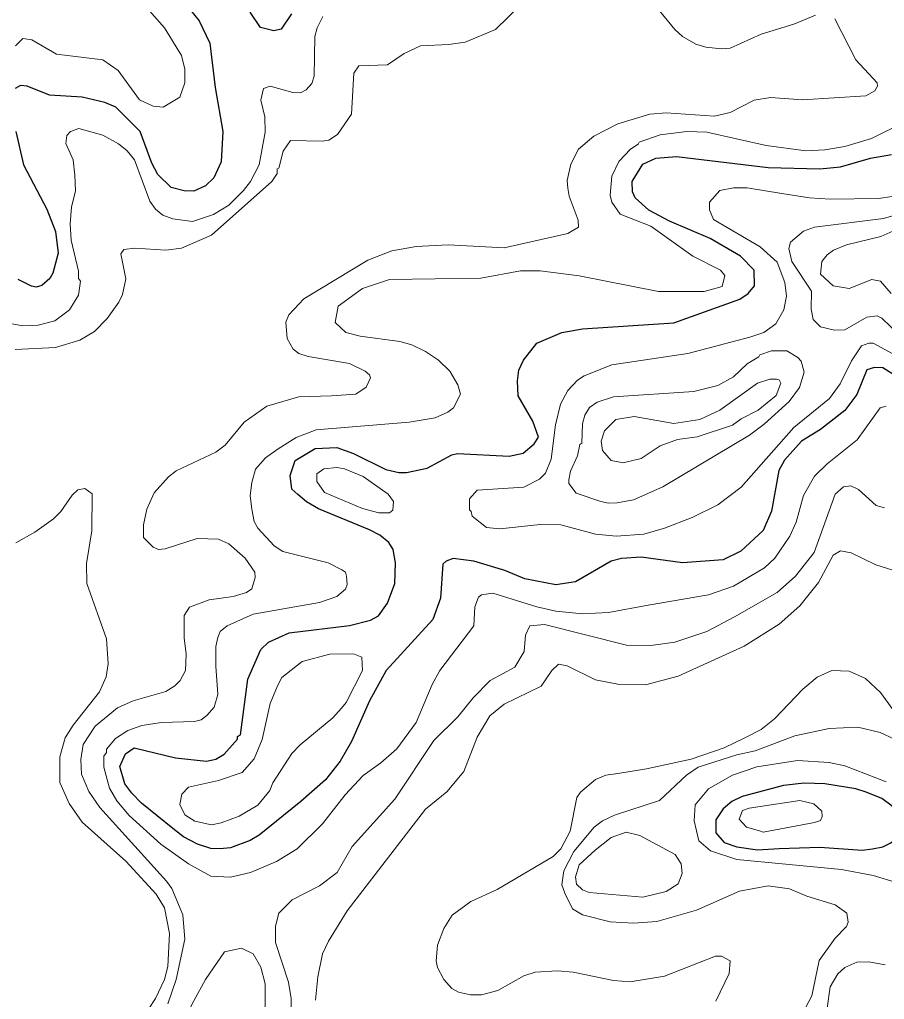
# Model space of a CAD drawing. Extents: x 423 to 448.8, y 7456.3 to 7484.
# Drawn here: x 440.312 to 441.863, y 7473.146 to 7474.902 of the extents above; entities that cross this region are included whole.
import ezdxf

# ---------------------------------------------------------------- set-up
doc = ezdxf.new("R2010")
doc.units = 0
doc.header["$LTSCALE"] = 0.032
doc.layers.add('1', color=7, linetype='Continuous', lineweight=25)
doc.layers.add('2', color=7, linetype='Continuous', lineweight=13)

msp = doc.modelspace()

# ---------------------------------------------------------------- linework, layer by layer
at = {"layer": '1'}
for points in [[(440.6187, 7474.9194), (440.6341, 7474.9001), (440.6535, 7474.8598), (440.6628, 7474.7809), (440.6767, 7474.702), (440.6736, 7474.6471), (440.6605, 7474.6185), (440.6458, 7474.6046), (440.6249, 7474.5945), (440.6071, 7474.5953), (440.5839, 7474.6015), (440.5599, 7474.6247), (440.5491, 7474.6448), (440.5282, 7474.702), (440.4849, 7474.7453), (440.4648, 7474.7538), (440.4246, 7474.7631), (440.3658, 7474.767), (440.3256, 7474.7832), (440.3139, 7474.784), (440.3039, 7474.7786)], [(440.7997, 7474.9124), (440.7811, 7474.8853), (440.768, 7474.8822), (440.744, 7474.8884), (440.7254, 7474.9155)], [(440.3054, 7474.702), (440.3194, 7474.6417), (440.3611, 7474.5628), (440.3766, 7474.5226), (440.3812, 7474.4839), (440.3719, 7474.4476), (440.3665, 7474.4383), (440.3519, 7474.4259), (440.3418, 7474.4228), (440.3333, 7474.4244), (440.3093, 7474.4367)], [(441.6188, 7474.4112), (441.6303, 7474.4251), (441.6296, 7474.453), (441.6049, 7474.4785), (441.5507, 7474.5102), (441.478, 7474.5412), (441.4409, 7474.5605), (441.4161, 7474.5829), (441.4115, 7474.5938), (441.4107, 7474.6123), (441.43, 7474.6433), (441.4533, 7474.6541), (441.4904, 7474.6572), (441.6544, 7474.6371), (441.7472, 7474.6347), (441.7843, 7474.6386), (441.8384, 7474.6541), (441.8756, 7474.6603)], [(441.9413, 7474.2271), (441.8601, 7474.2782), (441.8454, 7474.2789), (441.8314, 7474.2743), (441.8137, 7474.2302), (441.792, 7474.2016), (441.7487, 7474.1675), (441.7147, 7474.1467), (441.6837, 7474.1127), (441.6737, 7474.0941), (441.6605, 7474.0214), (441.6458, 7473.9866), (441.6056, 7473.9495), (441.5739, 7473.934), (441.5012, 7473.9285), (441.427, 7473.9386), (441.3914, 7473.9363), (441.3728, 7473.9317), (441.3094, 7473.8945), (441.2738, 7473.8891), (441.2181, 7473.9), (441.1826, 7473.9147), (441.1269, 7473.9317), (441.0897, 7473.9363), (441.0773, 7473.9316), (441.0712, 7473.9262), (441.0673, 7473.8652), (441.0534, 7473.8272), (440.9698, 7473.7352), (440.9397, 7473.6811), (440.9072, 7473.6084), (440.8871, 7473.5728), (440.8608, 7473.5395), (440.8167, 7473.5008), (440.7417, 7473.4405), (440.7254, 7473.4305), (440.6906, 7473.4173), (440.6721, 7473.4157), (440.6551, 7473.4165), (440.631, 7473.4243), (440.6063, 7473.4374), (440.5869, 7473.4521), (440.5305, 7473.4977), (440.5135, 7473.5155), (440.5011, 7473.5326), (440.4918, 7473.5635), (440.5019, 7473.5859), (440.5174, 7473.5967), (440.5916, 7473.579), (440.6473, 7473.5728), (440.6643, 7473.5766), (440.679, 7473.5852), (440.703, 7473.6122), (440.703, 7473.6169), (440.7084, 7473.62), (440.7216, 7473.7198), (440.7447, 7473.7731), (440.7587, 7473.7862), (440.7958, 7473.8032), (440.9041, 7473.8164), (440.9412, 7473.8257), (440.9559, 7473.8334), (440.9722, 7473.8559), (440.9853, 7473.8915), (440.9861, 7473.9286), (440.9822, 7473.9525), (440.9745, 7473.9649), (440.9582, 7473.9781), (440.9397, 7473.9874), (440.8484, 7474.0252), (440.8268, 7474.0376), (440.8113, 7474.0508), (440.8005, 7474.0608), (440.7974, 7474.0848), (440.8066, 7474.1119), (440.8422, 7474.1335), (440.8809, 7474.1351), (440.911, 7474.1243), (440.9691, 7474.0956), (440.9922, 7474.0902), (441.0062, 7474.0902), (441.0433, 7474.0979), (441.0874, 7474.1219), (441.0975, 7474.1243), (441.1903, 7474.1196), (441.215, 7474.125), (441.2351, 7474.142), (441.2429, 7474.1536), (441.2328, 7474.1822), (441.2065, 7474.2279), (441.2049, 7474.255), (441.2073, 7474.2736), (441.2158, 7474.2921), (441.2397, 7474.3223), (441.2846, 7474.3416), (441.3218, 7474.3478), (441.4857, 7474.3586), (441.6041, 7474.4012), (441.6188, 7474.4112)]]:
    msp.add_lwpolyline(points, dxfattribs=at)
msp.add_lwpolyline([(441.6744, 7473.4161), (441.7472, 7473.4189), (441.823, 7473.4135), (441.8415, 7473.4158), (441.8601, 7473.4196), (441.8748, 7473.4266), (441.8941, 7473.4428), (441.8972, 7473.4568), (441.891, 7473.4753), (441.8771, 7473.4923), (441.8585, 7473.5063), (441.8307, 7473.5171), (441.8121, 7473.5233), (441.7565, 7473.5326), (441.7193, 7473.5333), (441.6822, 7473.5295), (441.608, 7473.5094), (441.5894, 7473.5008), (441.5739, 7473.4877), (441.5607, 7473.4676), (441.5607, 7473.4444), (441.5755, 7473.4273), (441.5987, 7473.4196), (441.6358, 7473.4142)], close=True, dxfattribs=at)
at = {"layer": '2'}
for points in [[(441.4385, 7474.9449), (441.4873, 7474.8846), (441.5012, 7474.8722), (441.5252, 7474.8583), (441.543, 7474.8528), (441.5708, 7474.8498), (441.5863, 7474.8513), (441.642, 7474.876), (441.7008, 7474.8939), (441.7394, 7474.9101)], [(441.8755, 7474.4112), (441.8562, 7474.4336), (441.8407, 7474.4367), (441.7998, 7474.4205), (441.7711, 7474.4251), (441.7487, 7474.446), (441.751, 7474.4685), (441.7603, 7474.4808), (441.7719, 7474.4893), (441.7951, 7474.4986), (441.857, 7474.5133), (441.905, 7474.5349), (441.9305, 7474.5489), (441.9523, 7474.5678), (442.1749, 7474.7113), (442.2422, 7474.7454), (442.277, 7474.7686), (442.3442, 7474.8049), (442.4641, 7474.8644), (442.6057, 7474.9596)], [(440.5274, 7474.9387), (440.5723, 7474.8877), (440.6025, 7474.8382), (440.6086, 7474.8134), (440.6086, 7474.7887), (440.5994, 7474.7631), (440.5699, 7474.7454), (440.5514, 7474.7469), (440.5274, 7474.7585), (440.4887, 7474.8111), (440.4616, 7474.8304), (440.3782, 7474.8405), (440.334, 7474.866)], [(440.5026, 7474.4375), (440.4934, 7474.4824), (440.4988, 7474.4901), (440.5189, 7474.4924), (440.5746, 7474.4893), (440.6025, 7474.4924), (440.6566, 7474.5156), (440.7648, 7474.6123), (440.7742, 7474.6262), (440.7742, 7474.6347), (440.7773, 7474.6363), (440.785, 7474.6664), (440.7981, 7474.6858), (440.8546, 7474.6842), (440.8669, 7474.6865), (440.8824, 7474.6966), (440.9072, 7474.733), (440.9118, 7474.8064), (440.9203, 7474.8196), (440.9721, 7474.8212), (441.0016, 7474.8413), (441.0309, 7474.8552), (441.082, 7474.8575), (441.1114, 7474.8621), (441.1655, 7474.8845), (441.2119, 7474.9294)], [(440.8561, 7474.9078), (440.8461, 7474.8877), (440.8414, 7474.8722), (440.8407, 7474.801), (440.836, 7474.7879), (440.826, 7474.7763), (440.8159, 7474.7709), (440.802, 7474.7717), (440.7618, 7474.7832), (440.7494, 7474.7786), (440.7448, 7474.7577), (440.7517, 7474.7283), (440.7525, 7474.7005), (440.7417, 7474.6417), (440.7262, 7474.6123), (440.7138, 7474.5961), (440.6875, 7474.5698), (440.6597, 7474.5527), (440.6225, 7474.5404), (440.587, 7474.545), (440.5692, 7474.552), (440.556, 7474.5628), (440.546, 7474.5767), (440.5181, 7474.651), (440.505, 7474.6672), (440.4895, 7474.6796), (440.4617, 7474.6951), (440.4184, 7474.7074), (440.4036, 7474.702), (440.3967, 7474.6943), (440.3952, 7474.6804), (440.4083, 7474.651), (440.4114, 7474.6232), (440.4122, 7474.5953), (440.4052, 7474.5659), (440.4029, 7474.5365), (440.4044, 7474.5071), (440.4176, 7474.4514), (440.4176, 7474.4383), (440.4215, 7474.4336), (440.4176, 7474.4081), (440.4014, 7474.3818), (440.3751, 7474.3625), (440.3457, 7474.3547), (440.3178, 7474.3532), (440.2884, 7474.3586)], [(441.7742, 7474.9039), (441.8121, 7474.8304), (441.85, 7474.7887), (441.8508, 7474.7832), (441.8462, 7474.7748), (441.8299, 7474.7655), (441.7162, 7474.7585), (441.659, 7474.7624), (441.6296, 7474.7577), (441.5863, 7474.736), (441.5585, 7474.7291), (441.4718, 7474.7353), (441.4424, 7474.733), (441.3852, 7474.7152), (441.3419, 7474.6935), (441.3148, 7474.6703), (441.3009, 7474.6433), (441.2939, 7474.6139), (441.2954, 7474.6), (441.2978, 7474.586), (441.314, 7474.5427), (441.3148, 7474.5303), (441.2955, 7474.5187), (441.181, 7474.4932), (441.0805, 7474.4986), (441.0232, 7474.4955), (440.9799, 7474.4878), (440.9366, 7474.4708), (440.8221, 7474.4019), (440.795, 7474.3733), (440.7896, 7474.3602), (440.7919, 7474.3308), (440.8027, 7474.3114), (440.8128, 7474.3037), (440.8299, 7474.2983), (440.9041, 7474.2859), (440.932, 7474.272), (440.9396, 7474.2658), (440.9412, 7474.2604), (440.9335, 7474.2434), (440.9149, 7474.231), (440.8716, 7474.2279), (440.8128, 7474.2263), (440.7556, 7474.2093), (440.7146, 7474.1807), (440.6806, 7474.1397), (440.6643, 7474.1266), (440.5932, 7474.0933), (440.5793, 7474.0825), (440.5537, 7474.0539), (440.5406, 7474.0245), (440.5344, 7473.9967), (440.5344, 7473.9742), (440.5514, 7473.9564), (440.5614, 7473.9525), (440.5731, 7473.9533), (440.6303, 7473.9719)], [(440.334, 7474.866), (440.3178, 7474.8683), (440.3046, 7474.8552)], [(440.5653, 7473.4243), (440.5089, 7473.4753), (440.4864, 7473.5016), (440.4733, 7473.5248), (440.4632, 7473.562), (440.4632, 7473.5821), (440.4678, 7473.5883), (440.4678, 7473.5944), (440.4841, 7473.6138), (440.5065, 7473.6277), (440.5313, 7473.637), (440.5669, 7473.6424), (440.6257, 7473.6439), (440.638, 7473.647), (440.6481, 7473.6548), (440.6612, 7473.6695), (440.6674, 7473.6927), (440.6643, 7473.743), (440.6643, 7473.7785), (440.6674, 7473.7948), (440.6721, 7473.8056), (440.6844, 7473.8156), (440.7309, 7473.8365), (440.85, 7473.8574), (440.8809, 7473.8682), (440.8964, 7473.8814), (440.8995, 7473.8899), (440.8987, 7473.9046), (440.8964, 7473.9115), (440.8902, 7473.9162), (440.8654, 7473.9286), (440.7842, 7473.9487), (440.7687, 7473.9587), (440.7393, 7473.9905), (440.7331, 7474.0028), (440.7285, 7474.0245), (440.7254, 7474.0492), (440.7285, 7474.0725), (440.7354, 7474.0964), (440.7533, 7474.1165), (440.7757, 7474.1327), (440.8082, 7474.1529), (440.8438, 7474.1668), (441.0108, 7474.1807), (441.0573, 7474.1885), (441.0804, 7474.1985), (441.0905, 7474.2062), (441.1029, 7474.231), (441.0982, 7474.2473), (441.0835, 7474.272), (441.0634, 7474.2921), (441.0402, 7474.3076), (441.0155, 7474.3192), (440.9938, 7474.3253), (440.9227, 7474.3346), (440.8971, 7474.3416), (440.8778, 7474.3594), (440.8832, 7474.3888), (440.9273, 7474.4205), (440.9753, 7474.4367), (441.1392, 7474.4391), (441.2104, 7474.4522), (441.246, 7474.4522), (441.3156, 7474.4429), (441.4579, 7474.4151), (441.5399, 7474.4151), (441.5723, 7474.4236), (441.577, 7474.4437), (441.5693, 7474.453), (441.5197, 7474.4785), (441.444, 7474.5318), (441.389, 7474.5535), (441.3744, 7474.5752), (441.3713, 7474.5876), (441.3744, 7474.6216), (441.3867, 7474.6479), (441.4076, 7474.6703), (441.4215, 7474.6788), (441.4231, 7474.6827), (441.461, 7474.6959), (441.509, 7474.702), (441.5445, 7474.7005), (441.6513, 7474.6765), (441.7224, 7474.6672), (441.7565, 7474.6688), (441.792, 7474.6749), (441.84, 7474.6889), (441.9003, 7474.7191)], [(441.8849, 7474.2998), (441.8431, 7474.3223), (441.8354, 7474.3223), (441.8222, 7474.3176), (441.8044, 7474.2906), (441.7835, 7474.2495), (441.7649, 7474.2233), (441.7008, 7474.1714), (441.6064, 7474.0639), (441.5646, 7474.0322), (441.5182, 7474.0098), (441.4687, 7473.9904), (441.4316, 7473.9796), (441.3821, 7473.9765), (441.345, 7473.9796), (441.2831, 7473.9966), (441.246, 7473.9974), (441.1733, 7473.9897), (441.1493, 7473.992), (441.1237, 7474.0121), (441.1222, 7474.0206), (441.1191, 7474.0237), (441.1191, 7474.043), (441.133, 7474.0585), (441.2166, 7474.0639), (441.2444, 7474.0786), (441.2552, 7474.0895), (441.2653, 7474.1142), (441.273, 7474.1761), (441.2823, 7474.2132), (441.2955, 7474.2372), (441.3125, 7474.2557), (441.3249, 7474.2635), (441.3744, 7474.2836), (441.5105, 7474.3037), (441.6219, 7474.3331), (441.6466, 7474.3416), (441.6682, 7474.3571), (441.6829, 7474.3818), (441.6876, 7474.4066), (441.6845, 7474.4313), (441.6706, 7474.4677), (441.6404, 7474.4947), (441.5569, 7474.5442), (441.5492, 7474.5613), (441.5492, 7474.5752), (441.5677, 7474.5961), (441.5925, 7474.6007), (441.6172, 7474.6007), (441.6791, 7474.5907), (441.7286, 7474.5829), (441.7657, 7474.5806), (441.8524, 7474.5814), (441.8771, 7474.5852)], [(441.891, 7474.3362), (441.8586, 7474.3671), (441.85, 7474.371), (441.8315, 7474.3687), (441.792, 7474.3462), (441.7735, 7474.3454), (441.7487, 7474.3516), (441.7355, 7474.3648), (441.7317, 7474.3834), (441.7325, 7474.4158), (441.6969, 7474.4684), (441.6915, 7474.4917), (441.6946, 7474.5032), (441.7178, 7474.5233), (441.7379, 7474.5303), (441.8617, 7474.5458), (441.9235, 7474.5636)], [(440.3039, 7474.3107), (440.3766, 7474.3145), (440.4199, 7474.3277), (440.4462, 7474.3432), (440.4694, 7474.3664), (440.4903, 7474.3958), (440.4965, 7474.4097), (440.5026, 7474.4375)], [(441.8663, 7474.2093), (441.8554, 7474.2062), (441.8144, 7474.149), (441.7603, 7474.1057), (441.7379, 7474.084), (441.7178, 7474.0492), (441.7046, 7474.0013), (441.6938, 7473.9765), (441.6667, 7473.9371), (441.6482, 7473.9193), (441.5925, 7473.8868), (441.5476, 7473.8713), (441.4393, 7473.8528), (441.3682, 7473.8396), (441.3218, 7473.8373), (441.2738, 7473.842), (441.2398, 7473.8497), (441.1608, 7473.8744), (441.1407, 7473.8713), (441.1354, 7473.8667), (441.1284, 7473.8497), (441.1268, 7473.8157), (441.0657, 7473.7352), (441.0518, 7473.7105), (441.0232, 7473.6424), (440.9884, 7473.5952), (440.9598, 7473.5697), (440.9281, 7473.5472), (440.8963, 7473.5125), (440.8553, 7473.4606), (440.8097, 7473.4158), (440.7726, 7473.3933), (440.7262, 7473.3732), (440.6906, 7473.3647), (440.6551, 7473.367), (440.6148, 7473.3887), (440.5653, 7473.4243)], [(440.7989, 7473.1056), (440.7989, 7473.1474), (440.7942, 7473.1768), (440.7711, 7473.2479), (440.7711, 7473.2773), (440.7772, 7473.3005), (440.8012, 7473.3245), (440.85, 7473.3492), (440.8816, 7473.3732), (440.9087, 7473.4197), (440.9853, 7473.5047), (441.0549, 7473.6099), (441.0982, 7473.6524), (441.1253, 7473.6865), (441.1562, 7473.7174), (441.2003, 7473.7414), (441.2173, 7473.7693), (441.2197, 7473.7986), (441.2274, 7473.8157), (441.2537, 7473.8179), (441.4007, 7473.7808), (441.444, 7473.78), (441.4873, 7473.7862), (441.5445, 7473.8056), (441.594, 7473.8319), (441.6706, 7473.8752), (441.7039, 7473.9046), (441.7371, 7473.9472), (441.775, 7474.0515), (441.7897, 7474.0647), (441.8029, 7474.0663), (441.8168, 7474.06), (441.8485, 7474.0314), (441.8632, 7474.0268)], [(440.3054, 7473.9642), (440.3394, 7473.9835), (440.3727, 7474.0074), (440.3859, 7474.0206), (440.4067, 7474.05), (440.4168, 7474.0593), (440.4292, 7474.0616), (440.4423, 7474.0523), (440.4416, 7473.9858), (440.4323, 7473.927), (440.433, 7473.8915), (440.4679, 7473.7925), (440.471, 7473.7476), (440.4671, 7473.7244), (440.4555, 7473.6973), (440.4083, 7473.6377), (440.3936, 7473.6146), (440.3843, 7473.5805), (440.3843, 7473.5349), (440.4013, 7473.497), (440.4246, 7473.4637), (440.5027, 7473.3934), (440.5568, 7473.3346), (440.5723, 7473.3098), (440.5808, 7473.2642), (440.5777, 7473.2046), (440.5723, 7473.1814), (440.556, 7473.1474), (440.5181, 7473.0902)], [(440.6303, 7473.9719), (440.6689, 7473.9711), (440.6875, 7473.9626), (440.7169, 7473.9371), (440.7339, 7473.9115), (440.7347, 7473.9023), (440.7285, 7473.8821), (440.7192, 7473.8752), (440.6953, 7473.8683), (440.652, 7473.8621), (440.6171, 7473.8489), (440.6071, 7473.8342), (440.6071, 7473.794), (440.6109, 7473.7646), (440.6094, 7473.7352), (440.6001, 7473.7174), (440.5908, 7473.7081), (440.5746, 7473.6981), (440.5158, 7473.6811), (440.488, 7473.6687), (440.4477, 7473.6354), (440.4261, 7473.6029), (440.4222, 7473.5759), (440.423, 7473.5496), (440.4361, 7473.5187), (440.4562, 7473.49), (440.5754, 7473.3578), (440.5854, 7473.3446), (440.6047, 7473.2974), (440.6086, 7473.2541), (440.5932, 7473.1814), (440.5777, 7473.1381)], [(440.843, 7473.1443), (440.8469, 7473.1861), (440.8553, 7473.2278), (440.8662, 7473.2502), (440.8995, 7473.3044), (441.0402, 7473.4869), (441.0781, 7473.5179), (441.109, 7473.5542), (441.133, 7473.6161), (441.1555, 7473.654), (441.181, 7473.6749), (441.2475, 7473.7074), (441.2668, 7473.7352), (441.2785, 7473.7468), (441.2939, 7473.7437), (441.345, 7473.7189), (441.3852, 7473.7112), (441.4347, 7473.7097), (441.4935, 7473.7251), (441.6118, 7473.7793), (441.6745, 7473.8187), (441.7116, 7473.8512), (441.7448, 7473.893), (441.7711, 7473.9425), (441.7843, 7473.9502), (441.8036, 7473.9463), (441.8477, 7473.9247), (441.8972, 7473.9092)], [(441.8879, 7473.6524), (441.8562, 7473.6958), (441.8292, 7473.7213), (441.7998, 7473.7344), (441.7688, 7473.7352), (441.7425, 7473.7236), (441.717, 7473.7019), (441.6659, 7473.6486), (441.6419, 7473.63), (441.6126, 7473.6145), (441.5755, 7473.5967), (441.5167, 7473.5766), (441.4362, 7473.5589), (441.3852, 7473.5511), (441.3635, 7473.548), (441.345, 7473.5403), (441.3179, 7473.5171), (441.3117, 7473.5078), (441.2993, 7473.4475), (441.2831, 7473.4158), (441.2691, 7473.4018), (441.1686, 7473.3431), (441.1214, 7473.3214), (441.0882, 7473.2966), (441.0727, 7473.2727), (441.0619, 7473.2433), (441.0595, 7473.2147), (441.0619, 7473.2031), (441.0727, 7473.1814), (441.0874, 7473.1651), (441.099, 7473.159), (441.1207, 7473.1543), (441.1408, 7473.1543), (441.1701, 7473.1621), (441.2166, 7473.1884), (441.2367, 7473.1946), (441.2769, 7473.1969), (441.3048, 7473.1946), (441.3775, 7473.1799), (441.4069, 7473.1775), (441.4687, 7473.1876), (441.56, 7473.2232), (441.5708, 7473.2232), (441.5863, 7473.2147), (441.5847, 7473.1923), (441.5607, 7473.1428)], [(441.881, 7473.6122), (441.8555, 7473.6246), (441.8152, 7473.6339), (441.7642, 7473.6316), (441.7023, 7473.6184), (441.6312, 7473.5913), (441.5987, 7473.5844), (441.5291, 7473.562), (441.5082, 7473.548), (441.4595, 7473.5024), (441.379, 7473.4761), (441.3574, 7473.466), (441.3426, 7473.4544), (441.3063, 7473.4111), (441.2885, 7473.3763), (441.2846, 7473.3515)], [(441.8864, 7473.3547), (441.8431, 7473.3678), (441.7859, 7473.3786), (441.5987, 7473.3964), (441.5515, 7473.4119), (441.5306, 7473.4304), (441.5221, 7473.4661), (441.5236, 7473.4946), (441.5476, 7473.5233), (441.5909, 7473.548), (441.6343, 7473.5627), (441.707, 7473.5743), (441.7642, 7473.5704), (441.792, 7473.5643), (441.8663, 7473.5357)], [(441.2846, 7473.3515), (441.29, 7473.3361), (441.304, 7473.3082), (441.3218, 7473.2974), (441.3713, 7473.2851), (441.413, 7473.2827), (441.4548, 7473.2858), (441.526, 7473.3059), (441.6033, 7473.34), (441.6544, 7473.3493), (441.693, 7473.3438), (441.724, 7473.3307), (441.775, 7473.3152), (441.7959, 7473.3005), (441.7982, 7473.2843), (441.7951, 7473.2765), (441.775, 7473.2556), (441.7464, 7473.2155), (441.7332, 7473.152), (441.7224, 7473.1319)], [(441.7657, 7473.1682), (441.7796, 7473.1914), (441.792, 7473.203), (441.8137, 7473.2124), (441.8354, 7473.2131), (441.8647, 7473.2077)], [(441.7603, 7473.1304), (441.7657, 7473.1682)]]:
    msp.add_lwpolyline(points, dxfattribs=at)
for points in [[(441.4656, 7474.0647), (441.6211, 7474.1575), (441.6474, 7474.1768), (441.6922, 7474.2178), (441.7108, 7474.2426), (441.7193, 7474.2705), (441.7139, 7474.2898), (441.7077, 7474.2967), (441.6884, 7474.3083), (441.6606, 7474.3083), (441.6396, 7474.3014), (441.6381, 7474.2975), (441.6172, 7474.2851), (441.5925, 7474.2619), (441.5646, 7474.2464), (441.5213, 7474.2356), (441.3775, 7474.2263), (441.3481, 7474.2163), (441.3342, 7474.207), (441.3256, 7474.1931), (441.3218, 7474.1776), (441.3202, 7474.1428), (441.3171, 7474.1405), (441.3125, 7474.1204), (441.3001, 7474.0926), (441.297, 7474.0771), (441.297, 7474.0709), (441.3101, 7474.0531), (441.3543, 7474.0384), (441.3682, 7474.0353), (441.3837, 7474.0361), (441.413, 7474.0415)], [(441.5322, 7474.1853), (441.5677, 7474.2024), (441.6358, 7474.2503), (441.6575, 7474.258), (441.6698, 7474.258), (441.6745, 7474.2565), (441.6776, 7474.2503), (441.669, 7474.2286), (441.6366, 7474.2024), (441.6064, 7474.1869), (441.5909, 7474.1753), (441.5275, 7474.1544), (441.4919, 7474.1498), (441.461, 7474.1382), (441.427, 7474.1158), (441.3945, 7474.108), (441.3728, 7474.1119), (441.3573, 7474.1297), (441.355, 7474.1467), (441.3612, 7474.1653), (441.3813, 7474.1854), (441.4146, 7474.1908), (441.4857, 7474.1784)], [(440.9273, 7474.026), (440.9567, 7474.0183), (440.9753, 7474.0183), (440.9814, 7474.0229), (440.983, 7474.0384), (440.9729, 7474.0515), (440.9281, 7474.0832), (440.8948, 7474.0972), (440.8809, 7474.0995), (440.8577, 7474.0972), (440.8453, 7474.0879), (440.8453, 7474.074), (440.8592, 7474.0546)], [(440.8893, 7473.6679), (440.8979, 7473.6779), (440.9273, 7473.7352), (440.9257, 7473.7592), (440.911, 7473.7654), (440.8685, 7473.7646), (440.819, 7473.7514), (440.7826, 7473.7228), (440.7749, 7473.7081), (440.7618, 7473.6764), (440.7471, 7473.6115), (440.7331, 7473.5774), (440.7115, 7473.5527), (440.669, 7473.538), (440.6148, 7473.5264), (440.6032, 7473.514), (440.5994, 7473.4954), (440.6086, 7473.4768), (440.6264, 7473.4653), (440.6566, 7473.4591), (440.6736, 7473.4622), (440.7061, 7473.4745), (440.7393, 7473.4939), (440.761, 7473.5202), (440.7664, 7473.5341), (440.8004, 7473.5867), (440.8151, 7473.6022), (440.8739, 7473.6509)], [(441.6389, 7473.4482), (441.6458, 7473.4459), (441.7379, 7473.463), (441.7487, 7473.4668), (441.7518, 7473.4737), (441.751, 7473.4831), (441.7363, 7473.4962), (441.7116, 7473.5024), (441.6203, 7473.4885), (441.6087, 7473.4846), (441.6025, 7473.4691), (441.6157, 7473.4544)], [(441.5004, 7473.3717), (441.4989, 7473.3887), (441.488, 7473.4057), (441.4246, 7473.4398), (441.3999, 7473.4459), (441.3728, 7473.4359), (441.3442, 7473.4135), (441.3156, 7473.3871), (441.3094, 7473.3655), (441.3109, 7473.3523), (441.3218, 7473.3423), (441.3334, 7473.3376), (441.4301, 7473.3291), (441.4718, 7473.3392), (441.4935, 7473.3531)], [(440.6249, 7473.1435), (440.6457, 7473.1814), (440.6798, 7473.2309), (440.7099, 7473.2379), (440.7308, 7473.2278), (440.7447, 7473.2038), (440.7525, 7473.1737), (440.7525, 7473.1335), (440.72, 7473.0453), (440.6875, 7472.9973), (440.6519, 7472.9641), (440.6357, 7472.9548), (440.6056, 7472.9486), (440.5908, 7472.9494), (440.5715, 7472.961), (440.5568, 7472.978), (440.5545, 7473.0113), (440.5583, 7473.0267), (440.57, 7473.0499), (440.6032, 7473.101)]]:
    msp.add_lwpolyline(points, close=True, dxfattribs=at)

doc.saveas('drawing.dxf')
